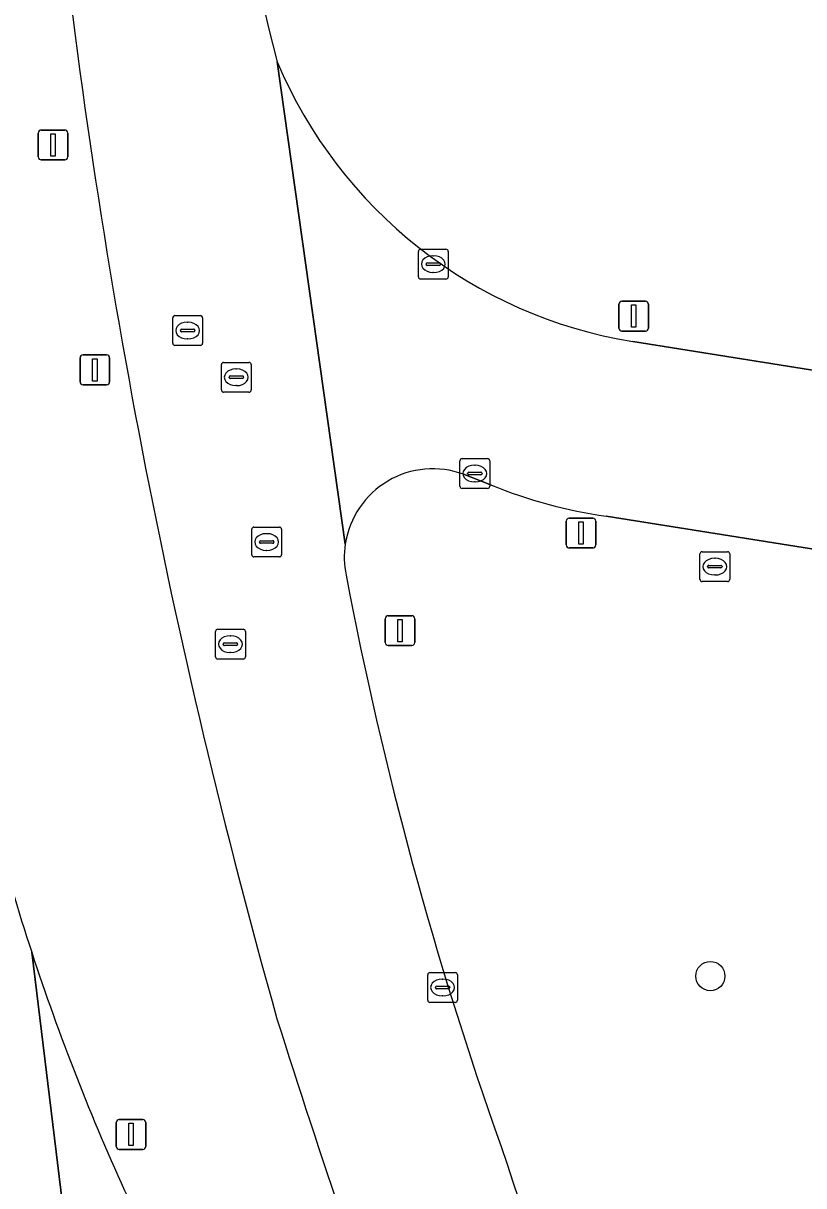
# Model space of a CAD drawing. Extents: x 154324 to 155744, y 382937 to 384188.
# Drawn here: x 155190.02 to 155216.21, y 383209.93 to 383248.91 of the extents above; entities that cross this region are included whole.
import ezdxf

# ---------------------------------------------------------------- set-up
doc = ezdxf.new("R2010")
doc.units = 0
for name, color, linetype in [('IMGEO_Boom', 7, 'Continuous'), ('IMGEO_Brandkraan', 7, 'Continuous'), ('IMGEO_Groenvoorziening', 7, 'Continuous'), ('IMGEO_Kolk', 7, 'Continuous'), ('IMGEO_Lichtmast', 7, 'Continuous'), ('IMGEO_Rijbaan_lokaal_gesloten', 7, 'Continuous'), ('IMGEO_Rijbaan_lokaal_open', 7, 'Continuous'), ('IMGEO_Rijbaan_regionaal_gesloten', 7, 'Continuous'), ('IMGEO_Rioolput', 7, 'Continuous'), ('IMGEO_Verkeersbordpaal', 7, 'Continuous')]:
    doc.layers.add(name, color=color, linetype=linetype)

msp = doc.modelspace()

# ---------------------------------------------------------------- linework, layer by layer
at = {"layer": 'IMGEO_Boom'}
msp.add_circle((155213.08, 383216.959), 0.489, dxfattribs=at)
at = {"layer": 'IMGEO_Brandkraan'}
for p, q in [((155212.729, 383230.263), (155212.729, 383231.115)), ((155212.804, 383231.189), (155213.656, 383231.189)), ((155213.217, 383230.969), (155213.242, 383230.969)), ((155213.73, 383231.115), (155213.73, 383230.263)), ((155212.988, 383230.683), (155212.988, 383230.695)), ((155213.426, 383230.646), (155213.028, 383230.646)), ((155213.031, 383230.732), (155213.429, 383230.732)), ((155213.472, 383230.695), (155213.472, 383230.683)), ((155213.656, 383230.189), (155212.804, 383230.189)), ((155213.24, 383230.409), (155213.215, 383230.409))]:
    msp.add_line(p, q, dxfattribs=at)
for points in [[(155212.729, 383230.263), (155212.729, 383231.115)], [(155212.804, 383231.189), (155213.656, 383231.189)], [(155213.73, 383231.115), (155213.73, 383230.263)], [(155213.656, 383230.189), (155212.804, 383230.189)]]:
    msp.add_lwpolyline(points, dxfattribs=at)
for centre, radius, start, end in [((155212.806, 383231.113), 0.0765, 91.552, 178.448), ((155212.806, 383231.113), 0.0765, 91.552, 178.448), ((155213.654, 383231.113), 0.0765, 1.552, 88.448), ((155213.654, 383231.113), 0.0765, 1.552, 88.448), ((155213.028, 383230.692), 0.0403, 85.8775, 175.7526), ((155213.025, 383230.682), 0.0366, 178.938, 274.7102), ((155213.429, 383230.689), 0.043, 264.8664, 352.4533), ((155213.433, 383230.694), 0.0386, 1.7309, 96.639), ((155212.806, 383230.265), 0.0765, 181.552, 268.448), ((155212.806, 383230.265), 0.0765, 181.552, 268.448), ((155213.654, 383230.265), 0.0765, 271.552, 358.448), ((155213.654, 383230.265), 0.0765, 271.552, 358.448)]:
    msp.add_arc(centre, radius, start, end, dxfattribs=at)
for centre, major_axis, ratio, start_param, end_param in [((155213.216, 383230.689), (-0.387, 0.002), 0.722429, 4.712389, 7.853982), ((155213.241, 383230.689), (-0.39, 0.002), 0.717154, 1.570796, 4.712389)]:
    msp.add_ellipse(centre, major_axis=major_axis, ratio=ratio, start_param=start_param, end_param=end_param, dxfattribs=at)
at = {"layer": 'IMGEO_Groenvoorziening'}
for points in [[(155210.474, 383238.238), (155325.977, 383219.831), (155326.27, 383221.771), (155331.676, 383253.994), (155334.487, 383253.554), (155341.319, 383297.286)], [(155205.733, 383233.418), (155204.8, 383233.785)], [(155314.191, 383213.782), (155314.328, 383214.956), (155314.438, 383215.716), (155209.586, 383232.379)]]:
    msp.add_lwpolyline(points, dxfattribs=at)
for centre, radius, start, end in [((155265.712, 383265.471), 69.498, 179.36057, 194.88568), ((155421.486, 383278.5), 231.671, 186.07524, 195.77284), ((155212.979, 383253.698), 15.661, 202.8426, 260.7955), ((155203.768, 383230.999), 2.971, 69.6794, 171.3223), ((155211.87, 383248.514), 16.296, 247.8756, 261.9415), ((155203.733, 383230.996), 2.937, 171.1635, 191.5879), ((155327.337, 383254.473), 128.75, 190.77331, 199.61746), ((155262.752, 383241.455), 76.221, 191.45209, 198.11145), ((155263.158, 383241.59), 76.649, 198.11309, 204.73505), ((155499.3, 383310.489), 315.398, 197.52311, 202.80172), ((155420.016, 383282.005), 225.353, 198.30005, 203.39997)]:
    msp.add_arc(centre, radius, start, end, dxfattribs=at)
at = {"layer": 'IMGEO_Kolk'}
for p, q in [((155203.282, 383240.406), (155203.282, 383241.258)), ((155203.357, 383241.332), (155204.209, 383241.332)), ((155203.77, 383241.112), (155203.795, 383241.112)), ((155204.283, 383241.258), (155204.283, 383240.406)), ((155203.541, 383240.826), (155203.541, 383240.838)), ((155203.979, 383240.789), (155203.581, 383240.789)), ((155203.584, 383240.875), (155203.982, 383240.875)), ((155204.025, 383240.838), (155204.025, 383240.826)), ((155204.209, 383240.332), (155203.357, 383240.332)), ((155203.793, 383240.552), (155203.768, 383240.552)), ((155204.676, 383233.383), (155204.676, 383234.235)), ((155204.751, 383234.309), (155205.603, 383234.309)), ((155205.164, 383234.089), (155205.189, 383234.089)), ((155205.677, 383234.235), (155205.677, 383233.383)), ((155204.935, 383233.803), (155204.935, 383233.815)), ((155205.373, 383233.766), (155204.975, 383233.766)), ((155204.978, 383233.852), (155205.376, 383233.852)), ((155205.419, 383233.815), (155205.419, 383233.803)), ((155205.603, 383233.309), (155204.751, 383233.309)), ((155205.187, 383233.529), (155205.162, 383233.529)), ((155203.594, 383216.151), (155203.594, 383217.003)), ((155203.669, 383217.077), (155204.521, 383217.077)), ((155204.595, 383217.003), (155204.595, 383216.151)), ((155203.853, 383216.571), (155203.853, 383216.583)), ((155204.291, 383216.534), (155203.893, 383216.534)), ((155203.896, 383216.62), (155204.294, 383216.62)), ((155204.082, 383216.857), (155204.107, 383216.857)), ((155204.337, 383216.583), (155204.337, 383216.571)), ((155204.105, 383216.297), (155204.08, 383216.297)), ((155204.521, 383216.077), (155203.669, 383216.077))]:
    msp.add_line(p, q, dxfattribs=at)
for points in [[(155203.282, 383240.406), (155203.282, 383241.258)], [(155203.357, 383241.332), (155204.209, 383241.332)], [(155204.283, 383241.258), (155204.283, 383240.406)], [(155204.209, 383240.332), (155203.357, 383240.332)], [(155204.676, 383233.383), (155204.676, 383234.235)], [(155204.751, 383234.309), (155205.603, 383234.309)], [(155205.677, 383234.235), (155205.677, 383233.383)], [(155205.603, 383233.309), (155204.751, 383233.309)], [(155203.594, 383216.151), (155203.594, 383217.003)], [(155203.669, 383217.077), (155204.521, 383217.077)], [(155204.595, 383217.003), (155204.595, 383216.151)], [(155204.521, 383216.077), (155203.669, 383216.077)]]:
    msp.add_lwpolyline(points, dxfattribs=at)
for centre, radius, start, end in [((155203.359, 383241.256), 0.0765, 91.552, 178.448), ((155203.359, 383241.256), 0.0765, 91.552, 178.448), ((155204.207, 383241.256), 0.0765, 1.552, 88.448), ((155204.207, 383241.256), 0.0765, 1.552, 88.448), ((155203.581, 383240.835), 0.0403, 85.8775, 175.7526), ((155203.578, 383240.825), 0.0366, 178.938, 274.7102), ((155203.982, 383240.832), 0.043, 264.8664, 352.4533), ((155203.986, 383240.837), 0.0386, 1.7309, 96.639), ((155203.359, 383240.408), 0.0765, 181.552, 268.448), ((155203.359, 383240.408), 0.0765, 181.552, 268.448), ((155204.207, 383240.408), 0.0765, 271.552, 358.448), ((155204.207, 383240.408), 0.0765, 271.552, 358.448), ((155204.753, 383234.233), 0.0765, 91.552, 178.448), ((155204.753, 383234.233), 0.0765, 91.552, 178.448), ((155205.601, 383234.233), 0.0765, 1.552, 88.448), ((155205.601, 383234.233), 0.0765, 1.552, 88.448), ((155204.975, 383233.812), 0.0403, 85.8775, 175.7526), ((155204.972, 383233.802), 0.0366, 178.938, 274.7102), ((155205.376, 383233.809), 0.043, 264.8664, 352.4533), ((155205.38, 383233.814), 0.0386, 1.7309, 96.639), ((155204.753, 383233.385), 0.0765, 181.552, 268.448), ((155204.753, 383233.385), 0.0765, 181.552, 268.448), ((155205.601, 383233.385), 0.0765, 271.552, 358.448), ((155205.601, 383233.385), 0.0765, 271.552, 358.448), ((155203.671, 383217.001), 0.0765, 91.552, 178.448), ((155203.671, 383217.001), 0.0765, 91.552, 178.448), ((155204.519, 383217.001), 0.0765, 1.552, 88.448), ((155204.519, 383217.001), 0.0765, 1.552, 88.448), ((155203.893, 383216.58), 0.0403, 85.8775, 175.7526), ((155203.89, 383216.57), 0.0366, 178.938, 274.7102), ((155204.294, 383216.577), 0.043, 264.8664, 352.4533), ((155204.298, 383216.582), 0.0386, 1.7309, 96.639), ((155203.671, 383216.153), 0.0765, 181.552, 268.448), ((155203.671, 383216.153), 0.0765, 181.552, 268.448), ((155204.519, 383216.153), 0.0765, 271.552, 358.448), ((155204.519, 383216.153), 0.0765, 271.552, 358.448)]:
    msp.add_arc(centre, radius, start, end, dxfattribs=at)
for centre, major_axis, ratio, start_param, end_param in [((155203.769, 383240.832), (-0.387, 0.002), 0.722429, 4.712389, 7.853982), ((155203.794, 383240.832), (-0.39, 0.002), 0.717154, 1.570796, 4.712389), ((155205.163, 383233.809), (-0.387, 0.002), 0.722429, 4.712389, 7.853982), ((155205.188, 383233.809), (-0.39, 0.002), 0.717154, 1.570796, 4.712389), ((155204.081, 383216.577), (-0.387, 0.002), 0.722429, 4.712389, 7.853982), ((155204.106, 383216.577), (-0.39, 0.002), 0.717154, 1.570796, 4.712389)]:
    msp.add_ellipse(centre, major_axis=major_axis, ratio=ratio, start_param=start_param, end_param=end_param, dxfattribs=at)
at = {"layer": 'IMGEO_Lichtmast'}
for p, q in [((155190.63, 383245.327), (155191.42, 383245.327)), ((155191.42, 383245.327), (155190.63, 383245.327)), ((155190.53, 383244.427), (155190.53, 383245.227)), ((155190.53, 383245.227), (155190.53, 383244.427)), ((155191.52, 383245.227), (155191.52, 383244.427)), ((155191.52, 383244.427), (155191.52, 383245.227)), ((155191.42, 383244.327), (155190.63, 383244.327)), ((155190.63, 383244.327), (155191.42, 383244.327)), ((155210.014, 383238.689), (155210.014, 383239.489)), ((155210.014, 383239.489), (155210.014, 383238.689)), ((155210.114, 383239.589), (155210.904, 383239.589)), ((155210.904, 383239.589), (155210.114, 383239.589)), ((155211.004, 383239.489), (155211.004, 383238.689)), ((155211.004, 383238.689), (155211.004, 383239.489)), ((155210.904, 383238.589), (155210.114, 383238.589)), ((155210.114, 383238.589), (155210.904, 383238.589)), ((155202.273, 383229.043), (155203.063, 383229.043)), ((155203.063, 383229.043), (155202.273, 383229.043)), ((155202.173, 383228.143), (155202.173, 383228.943)), ((155202.173, 383228.943), (155202.173, 383228.143)), ((155203.163, 383228.943), (155203.163, 383228.143)), ((155203.163, 383228.143), (155203.163, 383228.943)), ((155203.063, 383228.043), (155202.273, 383228.043)), ((155202.273, 383228.043), (155203.063, 383228.043)), ((155193.147, 383211.249), (155193.147, 383212.049)), ((155193.147, 383212.049), (155193.147, 383211.249)), ((155193.247, 383212.149), (155194.037, 383212.149)), ((155194.037, 383212.149), (155193.247, 383212.149)), ((155194.137, 383212.049), (155194.137, 383211.249)), ((155194.137, 383211.249), (155194.137, 383212.049)), ((155194.037, 383211.149), (155193.247, 383211.149)), ((155193.247, 383211.149), (155194.037, 383211.149))]:
    msp.add_line(p, q, dxfattribs=at)
for points in [[(155190.95, 383245.202), (155191.1, 383245.202), (155191.1, 383244.452), (155190.95, 383244.452), (155190.95, 383245.202)], [(155210.434, 383239.464), (155210.584, 383239.464), (155210.584, 383238.714), (155210.434, 383238.714), (155210.434, 383239.464)], [(155202.593, 383228.918), (155202.743, 383228.918), (155202.743, 383228.168), (155202.593, 383228.168), (155202.593, 383228.918)], [(155193.567, 383212.024), (155193.717, 383212.024), (155193.717, 383211.274), (155193.567, 383211.274), (155193.567, 383212.024)]]:
    msp.add_lwpolyline(points, dxfattribs=at)
for centre, start, end in [((155190.63, 383245.227), 90, 180), ((155190.63, 383245.227), 90, 180), ((155191.42, 383245.227), 0, 90), ((155191.42, 383245.227), 360, 90), ((155190.63, 383244.427), 180, 270), ((155190.63, 383244.427), 180, 270), ((155191.42, 383244.427), 270, 0), ((155191.42, 383244.427), 270, 0), ((155210.114, 383239.489), 90, 180), ((155210.114, 383239.489), 90, 180), ((155210.904, 383239.489), 0, 90), ((155210.904, 383239.489), 360, 90), ((155210.114, 383238.689), 180, 270), ((155210.114, 383238.689), 180, 270), ((155210.904, 383238.689), 270, 0), ((155210.904, 383238.689), 270, 0), ((155202.273, 383228.943), 90, 180), ((155202.273, 383228.943), 90, 180), ((155203.063, 383228.943), 0, 90), ((155203.063, 383228.943), 360, 90), ((155202.273, 383228.143), 180, 270), ((155202.273, 383228.143), 180, 270), ((155203.063, 383228.143), 270, 0), ((155203.063, 383228.143), 270, 0), ((155193.247, 383212.049), 90, 180), ((155193.247, 383212.049), 90, 180), ((155194.037, 383212.049), 0, 90), ((155194.037, 383212.049), 360, 90), ((155193.247, 383211.249), 180, 270), ((155193.247, 383211.249), 180, 270), ((155194.037, 383211.249), 270, 0), ((155194.037, 383211.249), 270, 0)]:
    msp.add_arc(centre, 0.1, start, end, dxfattribs=at)
at = {"layer": 'IMGEO_Rijbaan_lokaal_gesloten'}
for points in [[(155200.831, 383231.447), (155198.546, 383247.618)], [(155190.307, 383217.76), (155192.315, 383201.339), (155194.32, 383197.873), (155202.347, 383182.456)]]:
    msp.add_lwpolyline(points, dxfattribs=at)
for centre, radius, start, end in [((155265.712, 383265.471), 69.498, 179.36057, 194.88568), ((155421.486, 383278.5), 231.671, 186.07524, 195.77284), ((155203.733, 383230.996), 2.937, 171.1635, 191.5879), ((155327.337, 383254.473), 128.75, 190.77331, 199.61746), ((155263.158, 383241.59), 76.649, 198.11309, 204.73505), ((155499.3, 383310.489), 315.398, 197.52311, 202.80172), ((155420.016, 383282.005), 225.353, 198.30005, 203.39997)]:
    msp.add_arc(centre, radius, start, end, dxfattribs=at)
at = {"layer": 'IMGEO_Rijbaan_lokaal_open'}
for points in [[(155198.546, 383247.618), (155200.831, 383231.447)], [(155341.812, 383217.346), (155334.892, 383218.461), (155328.96, 383219.381), (155325.977, 383219.831), (155210.474, 383238.238)], [(155204.8, 383233.785), (155205.733, 383233.418)], [(155209.586, 383232.379), (155314.438, 383215.716), (155320.361, 383214.795), (155341.156, 383211.571)]]:
    msp.add_lwpolyline(points, dxfattribs=at)
for centre, radius, start, end in [((155212.979, 383253.698), 15.661, 202.8426, 260.7955), ((155203.768, 383230.999), 2.971, 69.6794, 171.3223), ((155211.87, 383248.514), 16.296, 247.8756, 261.9415)]:
    msp.add_arc(centre, radius, start, end, dxfattribs=at)
at = {"layer": 'IMGEO_Rijbaan_regionaal_gesloten'}
msp.add_lwpolyline([(155192.315, 383201.339), (155190.307, 383217.76)], dxfattribs=at)
msp.add_arc((155262.752, 383241.455), 76.221, 191.45209, 198.11145, dxfattribs=at)
at = {"layer": 'IMGEO_Rioolput'}
for p, q in [((155195.114, 383239.104), (155195.966, 383239.104)), ((155195.039, 383238.178), (155195.039, 383239.03)), ((155195.527, 383238.884), (155195.552, 383238.884)), ((155196.04, 383239.03), (155196.04, 383238.178)), ((155195.298, 383238.598), (155195.298, 383238.61)), ((155195.736, 383238.561), (155195.338, 383238.561)), ((155195.341, 383238.647), (155195.739, 383238.647)), ((155195.55, 383238.324), (155195.525, 383238.324)), ((155195.782, 383238.61), (155195.782, 383238.598)), ((155195.966, 383238.104), (155195.114, 383238.104)), ((155196.746, 383237.538), (155197.598, 383237.538)), ((155196.671, 383236.612), (155196.671, 383237.464)), ((155197.159, 383237.318), (155197.184, 383237.318)), ((155197.672, 383237.464), (155197.672, 383236.612)), ((155196.93, 383237.032), (155196.93, 383237.044)), ((155197.368, 383236.995), (155196.97, 383236.995)), ((155196.973, 383237.081), (155197.371, 383237.081)), ((155197.182, 383236.758), (155197.157, 383236.758)), ((155197.414, 383237.044), (155197.414, 383237.032)), ((155197.598, 383236.538), (155196.746, 383236.538)), ((155197.691, 383231.088), (155197.691, 383231.94)), ((155197.766, 383232.014), (155198.618, 383232.014)), ((155198.179, 383231.794), (155198.204, 383231.794)), ((155198.692, 383231.94), (155198.692, 383231.088)), ((155197.95, 383231.508), (155197.95, 383231.52)), ((155198.388, 383231.471), (155197.99, 383231.471)), ((155197.993, 383231.557), (155198.391, 383231.557)), ((155198.434, 383231.52), (155198.434, 383231.508)), ((155198.618, 383231.014), (155197.766, 383231.014)), ((155198.202, 383231.234), (155198.177, 383231.234)), ((155196.55, 383228.588), (155197.402, 383228.588)), ((155196.475, 383227.662), (155196.475, 383228.514)), ((155196.963, 383228.368), (155196.988, 383228.368)), ((155197.476, 383228.514), (155197.476, 383227.662)), ((155196.734, 383228.082), (155196.734, 383228.094)), ((155197.172, 383228.045), (155196.774, 383228.045)), ((155196.777, 383228.131), (155197.175, 383228.131)), ((155196.986, 383227.808), (155196.961, 383227.808)), ((155197.218, 383228.094), (155197.218, 383228.082)), ((155197.402, 383227.588), (155196.55, 383227.588))]:
    msp.add_line(p, q, dxfattribs=at)
for points in [[(155195.114, 383239.104), (155195.966, 383239.104)], [(155195.039, 383238.178), (155195.039, 383239.03)], [(155196.04, 383239.03), (155196.04, 383238.178)], [(155195.966, 383238.104), (155195.114, 383238.104)], [(155196.746, 383237.538), (155197.598, 383237.538)], [(155196.671, 383236.612), (155196.671, 383237.464)], [(155197.672, 383237.464), (155197.672, 383236.612)], [(155197.598, 383236.538), (155196.746, 383236.538)], [(155197.691, 383231.088), (155197.691, 383231.94)], [(155197.766, 383232.014), (155198.618, 383232.014)], [(155198.692, 383231.94), (155198.692, 383231.088)], [(155198.618, 383231.014), (155197.766, 383231.014)], [(155196.55, 383228.588), (155197.402, 383228.588)], [(155196.475, 383227.662), (155196.475, 383228.514)], [(155197.476, 383228.514), (155197.476, 383227.662)], [(155197.402, 383227.588), (155196.55, 383227.588)]]:
    msp.add_lwpolyline(points, dxfattribs=at)
for centre, radius, start, end in [((155195.116, 383239.028), 0.0765, 91.552, 178.448), ((155195.116, 383239.028), 0.0765, 91.552, 178.448), ((155195.964, 383239.028), 0.0765, 1.552, 88.448), ((155195.964, 383239.028), 0.0765, 1.552, 88.448), ((155195.338, 383238.607), 0.0403, 85.8775, 175.7526), ((155195.335, 383238.597), 0.0366, 178.938, 274.7102), ((155195.739, 383238.604), 0.043, 264.8664, 352.4533), ((155195.743, 383238.609), 0.0386, 1.7309, 96.639), ((155195.116, 383238.18), 0.0765, 181.552, 268.448), ((155195.116, 383238.18), 0.0765, 181.552, 268.448), ((155195.964, 383238.18), 0.0765, 271.552, 358.448), ((155195.964, 383238.18), 0.0765, 271.552, 358.448), ((155196.748, 383237.462), 0.0765, 91.552, 178.448), ((155196.748, 383237.462), 0.0765, 91.552, 178.448), ((155197.596, 383237.462), 0.0765, 1.552, 88.448), ((155197.596, 383237.462), 0.0765, 1.552, 88.448), ((155196.97, 383237.041), 0.0403, 85.8775, 175.7526), ((155196.967, 383237.031), 0.0366, 178.938, 274.7102), ((155197.371, 383237.038), 0.043, 264.8664, 352.4533), ((155197.375, 383237.043), 0.0386, 1.7309, 96.639), ((155196.748, 383236.614), 0.0765, 181.552, 268.448), ((155196.748, 383236.614), 0.0765, 181.552, 268.448), ((155197.596, 383236.614), 0.0765, 271.552, 358.448), ((155197.596, 383236.614), 0.0765, 271.552, 358.448), ((155197.768, 383231.938), 0.0765, 91.552, 178.448), ((155197.768, 383231.938), 0.0765, 91.552, 178.448), ((155198.616, 383231.938), 0.0765, 1.552, 88.448), ((155198.616, 383231.938), 0.0765, 1.552, 88.448), ((155197.99, 383231.517), 0.0403, 85.8775, 175.7526), ((155197.987, 383231.507), 0.0366, 178.938, 274.7102), ((155198.391, 383231.514), 0.043, 264.8664, 352.4533), ((155198.395, 383231.519), 0.0386, 1.7309, 96.639), ((155197.768, 383231.09), 0.0765, 181.552, 268.448), ((155197.768, 383231.09), 0.0765, 181.552, 268.448), ((155198.616, 383231.09), 0.0765, 271.552, 358.448), ((155198.616, 383231.09), 0.0765, 271.552, 358.448), ((155196.552, 383228.512), 0.0765, 91.552, 178.448), ((155196.552, 383228.512), 0.0765, 91.552, 178.448), ((155197.4, 383228.512), 0.0765, 1.552, 88.448), ((155197.4, 383228.512), 0.0765, 1.552, 88.448), ((155196.774, 383228.091), 0.0403, 85.8775, 175.7526), ((155196.771, 383228.081), 0.0366, 178.938, 274.7102), ((155197.175, 383228.088), 0.043, 264.8664, 352.4533), ((155197.179, 383228.093), 0.0386, 1.7309, 96.639), ((155196.552, 383227.664), 0.0765, 181.552, 268.448), ((155196.552, 383227.664), 0.0765, 181.552, 268.448), ((155197.4, 383227.664), 0.0765, 271.552, 358.448), ((155197.4, 383227.664), 0.0765, 271.552, 358.448)]:
    msp.add_arc(centre, radius, start, end, dxfattribs=at)
for centre, major_axis, ratio, start_param, end_param in [((155195.526, 383238.604), (-0.387, 0.002), 0.722429, 4.712389, 7.853982), ((155195.551, 383238.604), (-0.39, 0.002), 0.717154, 1.570796, 4.712389), ((155197.158, 383237.038), (-0.387, 0.002), 0.722429, 4.712389, 7.853982), ((155197.183, 383237.038), (-0.39, 0.002), 0.717154, 1.570796, 4.712389), ((155198.178, 383231.514), (-0.387, 0.002), 0.722429, 4.712389, 7.853982), ((155198.203, 383231.514), (-0.39, 0.002), 0.717154, 1.570796, 4.712389), ((155196.962, 383228.088), (-0.387, 0.002), 0.722429, 4.712389, 7.853982), ((155196.987, 383228.088), (-0.39, 0.002), 0.717154, 1.570796, 4.712389)]:
    msp.add_ellipse(centre, major_axis=major_axis, ratio=ratio, start_param=start_param, end_param=end_param, dxfattribs=at)
at = {"layer": 'IMGEO_Verkeersbordpaal'}
for p, q in [((155191.931, 383236.885), (155191.931, 383237.685)), ((155191.931, 383237.685), (155191.931, 383236.885)), ((155192.031, 383237.785), (155192.821, 383237.785)), ((155192.821, 383237.785), (155192.031, 383237.785)), ((155192.921, 383237.685), (155192.921, 383236.885)), ((155192.921, 383236.885), (155192.921, 383237.685)), ((155192.821, 383236.785), (155192.031, 383236.785)), ((155192.031, 383236.785), (155192.821, 383236.785)), ((155208.246, 383231.414), (155208.246, 383232.214)), ((155208.246, 383232.214), (155208.246, 383231.414)), ((155208.346, 383232.314), (155209.136, 383232.314)), ((155209.136, 383232.314), (155208.346, 383232.314)), ((155209.236, 383232.214), (155209.236, 383231.414)), ((155209.236, 383231.414), (155209.236, 383232.214)), ((155209.136, 383231.314), (155208.346, 383231.314)), ((155208.346, 383231.314), (155209.136, 383231.314))]:
    msp.add_line(p, q, dxfattribs=at)
for points in [[(155192.351, 383237.66), (155192.501, 383237.66), (155192.501, 383236.91), (155192.351, 383236.91), (155192.351, 383237.66)], [(155208.666, 383232.189), (155208.816, 383232.189), (155208.816, 383231.439), (155208.666, 383231.439), (155208.666, 383232.189)]]:
    msp.add_lwpolyline(points, dxfattribs=at)
for centre, start, end in [((155192.031, 383237.685), 90, 180), ((155192.031, 383237.685), 90, 180), ((155192.821, 383237.685), 0, 90), ((155192.821, 383237.685), 360, 90), ((155192.031, 383236.885), 180, 270), ((155192.031, 383236.885), 180, 270), ((155192.821, 383236.885), 270, 0), ((155192.821, 383236.885), 270, 0), ((155208.346, 383232.214), 90, 180), ((155208.346, 383232.214), 90, 180), ((155209.136, 383232.214), 0, 90), ((155209.136, 383232.214), 360, 90), ((155208.346, 383231.414), 180, 270), ((155208.346, 383231.414), 180, 270), ((155209.136, 383231.414), 270, 0), ((155209.136, 383231.414), 270, 0)]:
    msp.add_arc(centre, 0.1, start, end, dxfattribs=at)

doc.saveas('drawing.dxf')
